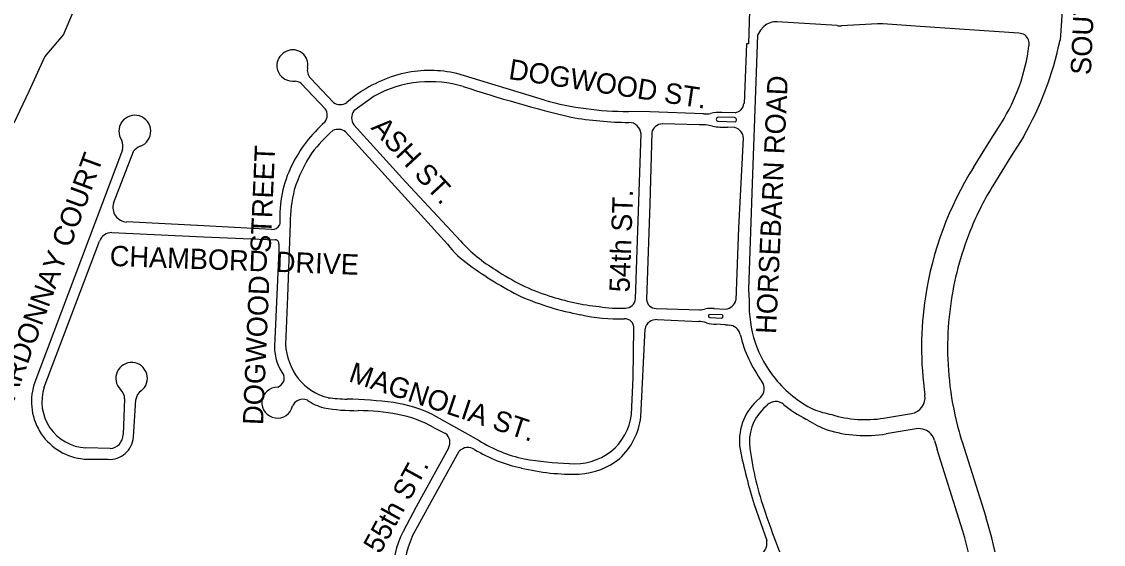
# Model space of a CAD drawing. Extents: x 0 to 712119, y 0 to 761125.
# Drawn here: x 665756 to 668416, y 730533 to 731817 of the extents above; entities that cross this region are included whole.
import ezdxf

# ---------------------------------------------------------------- set-up
doc = ezdxf.new("R2010")
doc.units = 0
for name, color, linetype in [('PAVED ROADS', 7, 'Continuous'), ('stream or creek', 7, 'Continuous'), ('street names', 7, 'Continuous')]:
    doc.layers.add(name, color=color, linetype=linetype)

msp = doc.modelspace()

# ---------------------------------------------------------------- linework, layer by layer
at = {"layer": 'PAVED ROADS'}
for points in [[(668357.7, 732475.7), (668309.3, 731771.2)], [(667556.8, 732292.5), (667554.7, 732239.4), (667537.6, 731872.1), (667546.2, 731871.5), (667543.6, 731762.3), (667538.7, 731762), (667532.2, 731616)], [(667761, 731806.9), (667613.6, 731816.2)], [(667860.4, 731811.3), (667771.8, 731806.8)], [(668208.2, 731788.2), (667965.1, 731804.9), (667873.5, 731811.2)], [(667581.2, 731805.2), (667572.9, 731795.6), (667565.6, 731783.3), (667552.6, 731418.9), (667543.4, 731158.5), (667545.1, 731130.4)], [(667041.4, 731623.9), (666826.1, 731689.2)], [(666443.4, 731664.8), (666502.1, 731602.9)], [(666522.8, 731618), (666466, 731677.6)], [(666573.4, 731632.8), (666555.5, 731618.2)], [(666622.6, 731633.4), (666572.7, 731597.5)], [(667432.7, 731590), (667300.3, 731594.9), (667248, 731596)], [(667509.1, 731581), (667468.4, 731582.1)], [(667469.2, 731572.1), (667510.7, 731570.5)], [(667510.4, 731593), (667477.6, 731593.8)], [(666803.1, 731270.4), (666552.6, 731546.2)], [(666573, 731563.4), (666700.5, 731422.7), (666834.9, 731278)], [(667421.9, 731563.5), (667331.4, 731565.7)], [(667509.5, 731556.7), (667491.2, 731557.1)], [(668096.2, 731458.2), (668139.3, 731526.8), (668165.2, 731568)], [(667265.2, 731135.8), (667271.7, 731327.4), (667279.1, 731541.4)], [(667305.4, 731544.1), (667300.5, 731369.2), (667292.5, 731134.3)], [(667512.6, 731132.8), (667519.1, 731310.5), (667530.9, 731530.2)], [(668219.4, 731534), (668188.7, 731485.2), (668150.4, 731424.2)], [(666003.7, 731502.2), (665786.2, 730924.6)], [(665981.6, 731370.8), (666030.6, 731497.5)], [(666420.3, 731463.8), (666420.3, 731463.8)], [(666370.7, 731306.4), (666204.2, 731314.9), (666014.1, 731324.5)], [(666390.9, 731321.3), (666390.3, 731316.8)], [(666415.9, 731321.9), (666409.4, 731141.7), (666404.6, 731023.8)], [(665978, 731298.3), (666203.1, 731288.1), (666379.4, 731280.4)], [(665811.2, 730918.9), (665947.4, 731277.5)], [(666388.5, 731270.1), (666388.4, 731255.5), (666377.3, 731018.3)], [(667978.3, 731140.9), (667978.3, 731140.9)], [(667315.8, 731111.9), (667423.2, 731109)], [(667478.6, 731096.5), (667446.6, 731097.4)], [(667458.4, 731111.8), (667486.7, 731110.5)], [(667318.7, 731084.7), (667420.9, 731080.3)], [(667448.1, 731090), (667477.5, 731088.1)], [(667463.9, 731073.9), (667485.3, 731072.6)], [(667255.6, 730851.6), (667259.5, 730942.1), (667261.1, 731063)], [(667278.8, 730845.9), (667288.8, 731062.2)], [(666009.1, 730889.7), (666005.5, 730802.5)], [(666030.6, 730795.6), (666036.6, 730888.1)], [(667572.5, 730893.4), (667562.7, 730884.1)], [(667977.1, 730899), (667977.1, 730899)], [(667589.6, 730875.1), (667586.6, 730872.3), (667579.9, 730865.9)], [(667875.4, 730842.6), (667944, 730853.9)], [(666767.5, 730850.8), (666880.7, 730787.8)], [(667688.8, 730837.8), (667684.6, 730839.9)], [(667747.9, 730851.2), (667747.9, 730851.2)], [(666770, 730818.8), (666798.2, 730804.9)], [(667955.7, 730816.3), (667955.7, 730816.3), (667881.8, 730804.2)], [(668068.4, 730784.6), (668126.7, 730600)], [(665973.5, 730767.9), (665913.4, 730769.5)], [(666805.4, 730768.7), (666725.9, 730624.4), (666693.8, 730563.9)], [(666716.3, 730552.1), (666758.6, 730629.9), (666832.1, 730761.7)], [(668065.7, 730580.8), (668007.4, 730765.4)], [(665909.5, 730742.1), (665968.5, 730741.5)], [(667557.3, 730630), (667588, 730542)]]:
    msp.add_lwpolyline(points, dxfattribs=at)
for centre, radius, start, end in [((667610.9, 731771.1), 45.2, 86.5983, 130.9625), ((667866, 731701.4), 110, 86.0664, 92.9092), ((667767.2, 731896.7), 90, 266.0664, 272.9092), ((668205.5, 731748.3), 40, 64.791, 86.066), ((668205.2, 731762.1), 28.3, 349.7394, 52.129), ((667505.6, 731940.2), 821.3, 330.3527, 348.1228), ((666421.6, 731708.9), 37.9, 110.7621, 241.2671), ((666422.9, 731710.6), 36.9, 349.5455, 113.5193), ((667768.8, 731816.9), 468, 327.875, 352.6627), ((666487.6, 731697.3), 29.2, 166.9332, 222.4526), ((666771.9, 731366.8), 331.9, 102.8887, 126.7236), ((666759.5, 731399.9), 296.9, 77.0285, 101.9869), ((666426.7, 731724.4), 54, 244.438, 271.6146), ((666425.3, 731639.5), 31, 54.4879, 84.7301), ((666757.4, 731395.3), 273.7, 94.9844, 119.5191), ((666760.5, 731376.4), 292.7, 73.8856, 95.2633), ((667883.8, 734810.6), 3320.7, 251.7109, 256.4793), ((666480.7, 731586.9), 26.7, 320.4102, 36.8284), ((666539, 731641.2), 28.3, 235.1525, 305.7156), ((667247.6, 732373.6), 777.6, 254.622, 270.034), ((667506.4, 731618.6), 25.9, 278.7837, 354.1838), ((666034.1, 731547.5), 39.2, 290.4505, 215.3387), ((666595.6, 731580.7), 28.4, 143.613, 217.4556), ((667258.7, 732464), 895, 260.266, 269.3845), ((667431.2, 731752.6), 162.6, 270.5435, 276.6989), ((667472, 731506.1), 87.8, 86.3986, 104.443), ((667469.2, 731577.1), 5.07, 98.6175, 270.7048), ((667508.3, 731575.5), 5.55, 295.8557, 81.2962), ((666736.8, 731305.9), 353.8, 131.7321, 153.4858), ((666772, 731261.5), 381.6, 131.1194, 142.4202), ((666534.5, 731521.6), 30.6, 53.6266, 116.2405), ((667248.9, 731538.8), 30.3, 5.0601, 89.5856), ((667332.2, 731538.2), 27.5, 91.8234, 167.5364), ((667426.1, 731455.8), 107.8, 74.5066, 92.191), ((667492.1, 731828.3), 271.2, 262.1149, 269.8112), ((667502.3, 731529), 28.6, 2.4415, 75.5403), ((665965.5, 731510.8), 39.2, 347.1756, 20.849), ((666060.6, 731476.2), 36.8, 110.3965, 144.7119), ((666768.1, 731296.1), 358.3, 146.4253, 162.5588), ((666678, 731336.5), 287.5, 153.7135, 183.0317), ((668800.8, 731015.8), 832, 147.875, 171.3495), ((668800.8, 731015.8), 768, 147.875, 157.324), ((666831.9, 731310.8), 416.1, 167.1338, 178.4761), ((666016.3, 731360.6), 36.2, 163.5845, 266.5018), ((666371.7, 731328), 21.7, 267.2445, 328.9076), ((668800.8, 731015.8), 768, 157.324, 171.3797), ((665977.5, 731266.2), 32.1, 89.0769, 159.3366), ((666380.1, 731271.9), 8.58, 348.3296, 94.7871), ((666977.2, 731398.5), 216.1, 216.356, 236.0228), ((667118.9, 731537), 384.4, 222.3615, 239.2338), ((667401.9, 731965.6), 924.4, 233.8314, 243.0855), ((667205.9, 731624), 504.6, 235.8021, 252.3167), ((667253.2, 731766.5), 680.9, 246.6647, 259.587), ((667241.8, 731718.5), 605.5, 251.7968, 263.7471), ((667241.2, 731137.2), 24.1, 268.2537, 356.6977), ((667316.1, 731135.5), 23.6, 182.8924, 269.3642), ((667483.8, 731140), 29.6, 275.6515, 345.8178), ((667829.9, 731119.4), 285, 177.7889, 219.2681), ((668800.8, 731015.8), 832, 171.3495, 188.0672), ((668800.8, 731015.8), 768, 171.3797, 187.0974), ((667226.3, 731533.2), 446.8, 257.5799, 271.4657), ((667222.9, 731386.3), 273.8, 260.1087, 273.6735), ((667423.9, 731155.2), 46.2, 269.1778, 287.2909), ((667451.5, 731000.8), 111.1, 86.4061, 97.1725), ((667448.8, 731094), 4.09, 122.671, 259.7633), ((667476, 731092.5), 4.72, 288.5151, 57.3392), ((667239.5, 731065), 21.6, 354.7864, 94.8696), ((667316.7, 731056.2), 28.5, 86.1575, 167.9867), ((667412.7, 730979.1), 101.6, 74.5957, 85.3987), ((667461.3, 731148.9), 75.1, 253.2687, 271.9482), ((667524.4, 731335.8), 266.1, 261.5445, 263.7293), ((667493.8, 731041.3), 30, 13.0857, 87.0626), ((667829.9, 731119.4), 315, 193.0857, 216.3065), ((666504.4, 731021.2), 127.1, 181.3282, 215.3458), ((666561.4, 731034.9), 157.2, 184.0338, 217.106), ((666026.3, 730940.5), 38.8, 307.1267, 224.9691), ((666372.1, 730947.4), 31.8, 295.709, 332.9594), ((666376.1, 730940.9), 25.5, 341.8675, 15.4523), ((666544.1, 731027.7), 139.1, 219.0426, 255.6261), ((667551.9, 730915.1), 30, 313.4899, 36.3065), ((667829.9, 731119.4), 285, 219.2681, 243.466), ((665921.8, 730883.4), 141.8, 163.0875, 265.0169), ((665919.8, 730883.5), 114.2, 161.9515, 266.8036), ((665980.5, 730891.1), 28.6, 357.2409, 50.0581), ((666065, 730885.4), 28.5, 122.1784, 174.569), ((666384.8, 730880.7), 38.1, 88.4239, 347.7955), ((668800.8, 731015.8), 768, 187.0974, 195.6324), ((666447.4, 730860.8), 28, 119.5532, 154.8964), ((666447.6, 730862.9), 26.3, 65.3868, 122.2616), ((666527.6, 730983.1), 118.4, 234.342, 256.0104), ((666593.5, 731645.9), 757.7, 263.6397, 267.1951), ((666535.8, 729816.9), 1072.5, 82.7943, 88.8979), ((666625.3, 730563.3), 320.7, 63.6712, 81.932), ((667654.9, 730786.9), 134, 133.5026, 188.8119), ((667610.2, 730853.4), 30, 91.8468, 133.4899), ((667610.2, 730853.4), 30, 50.4588, 91.8468), ((667937.5, 730893.4), 40, 279.3486, 8.0672), ((666580.4, 731323.7), 462.8, 259.862, 270.4067), ((666580.6, 730303.7), 557.3, 79.6165, 89.6829), ((667658.6, 730784.5), 113.2, 134.0269, 188.3804), ((667829.9, 731119.4), 315, 230.4588, 242.5299), ((667804.2, 731127.4), 281.9, 248.8718, 258.4938), ((666629, 730575.7), 281, 59.8934, 79.3271), ((667115.7, 730869.7), 141, 309.3385, 352.6553), ((667110.8, 730867.1), 169.4, 313.0944, 352.7992), ((667854.2, 731107.8), 316.7, 238.5138, 248.1962), ((667829.9, 731119.4), 280.5, 253.0147, 279.3486), ((667747.9, 730851.2), 0.000000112, 251.1505, 253.0948), ((665970.7, 730802.6), 34.8, 274.6533, 359.805), ((666781.6, 730782.8), 27.6, 329.2727, 53.2364), ((667829.9, 731119.4), 319.5, 253.0189, 279.3486), ((667962.2, 730776.9), 40, 68.2877, 99.3486), ((667962.2, 730776.9), 40, 15.9006, 68.2877), ((668800.8, 731015.8), 768, 195.6324, 197.5135), ((665972.6, 730799.5), 58.2, 265.9873, 356.1334), ((667063.1, 731077), 341.9, 237.7455, 257.8927), ((668800.8, 731015.8), 832, 195.9006, 197.5135), ((666853.5, 730739.5), 30.9, 58.5865, 133.7916), ((667057.4, 731071.1), 358.4, 238.3967, 258.2935), ((667114.6, 730881.2), 150.8, 265.4689, 306.8906), ((668865.1, 731036.4), 1369.4, 191.3729, 197.2616), ((668317.3, 730871.4), 777.6, 187.641, 199.4992), ((667112.1, 731244.4), 539.6, 256.3326, 271.5995), ((667148.1, 731689.2), 959.4, 260.6021, 267.285), ((667114.9, 730884.6), 180, 273.919, 308.3265), ((669057.9, 731094.7), 1550.7, 198.1418, 206.337), ((667142.5, 730289.5), 1032, 1.5731, 17.5135), ((666911.1, 730453.3), 243.8, 153.0309, 179.8741), ((667142.5, 730289.5), 968, 1.5731, 17.5135), ((666980, 730437.3), 287.6, 156.4592, 179.1531), ((667555.6, 730535.5), 33, 287.5846, 11.4035)]:
    msp.add_arc(centre, radius, start, end, dxfattribs=at)
at = {"layer": 'stream or creek'}
msp.add_lwpolyline([(665737.5, 731568.2), (665774.5, 731645.7), (665813.2, 731730.2), (665859, 731784.7), (665892.4, 731864)], dxfattribs=at)

# ---------------------------------------------------------------- texts
at = {"layer": 'street names'}
for s, rotation, p in [('SOUTH 52nd STREET', 87.3557, (668385.1, 731684.9)), ('DOGWOOD ST.', 351.4216, (666951.5, 731676)), ('HORSEBARN ROAD', 87.3557, (667610.9, 731048.7)), ('ASH ST.', 312.7986, (666612.9, 731554.7)), ('CHARDONNAY COURT', 69.8517, (665705.2, 730795.1)), ('DOGWOOD   STREET', 87.5048, (666349.5, 730825)), ('54th ST.', 88.0566, (667250.9, 731151.2)), ('CHAMBORD DRIVE', 357.94, (665971.9, 731216.7)), ('MAGNOLIA ST.', 341.7058, (666557.5, 730933.6)), ('55th ST.', 61.2544, (666637.4, 730506.9))]:
    msp.add_text(s, height=50, rotation=rotation, dxfattribs=at).set_placement(p)

doc.saveas('drawing.dxf')
